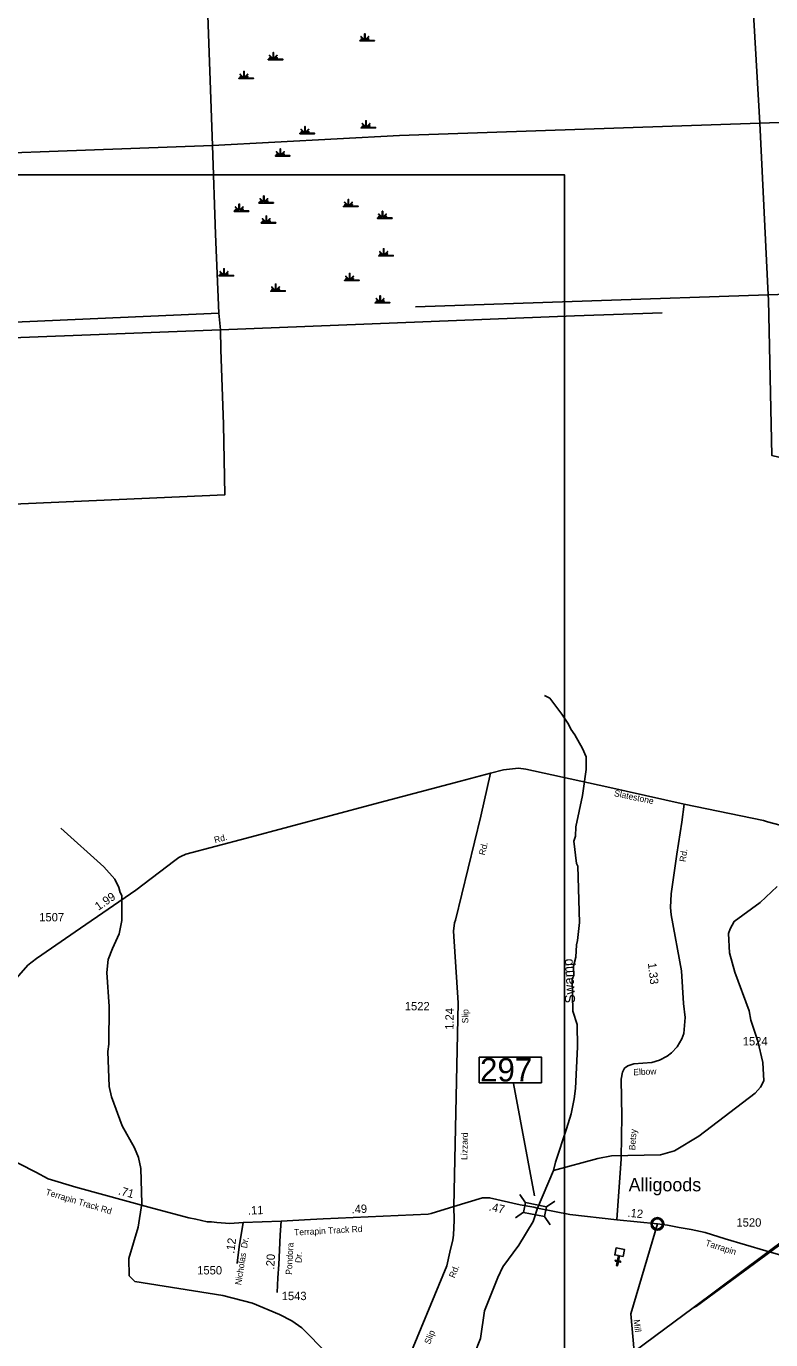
# Model space of a CAD drawing. Extents: x 2532689 to 2764727, y 536648 to 732970.
# Drawn here: x 2601998 to 2613131, y 663175 to 682821 of the extents above; entities that cross this region are included whole.
import ezdxf

# ---------------------------------------------------------------- set-up
doc = ezdxf.new("R2010")
doc.units = 0
for name, color, linetype in [('Exist Civil Demographics Community CELL', 7, 'Continuous'), ('Exist Civil Demographics Community Label', 7, 'Continuous'), ('Exist Cultural Church CELL', 7, 'Continuous'), ('Exist Hydrographic Creek Single Shore', 7, 'Continuous'), ('Exist Hydrographic Swamp CELL', 7, 'Continuous'), ('Exist Hydrographic Swamp Label', 7, 'Continuous'), ('Exist Railroad Mainline', 7, 'Continuous'), ('Exist Railroad Siding', 7, 'Continuous'), ('Exist Road Secondary Mileage Hundredths English Label', 7, 'Continuous'), ('Exist Road Secondary Structure Standard Bridge CELL', 7, 'Continuous'), ('Exist Road Secondary Structure Standard Bridge Number Label', 7, 'Continuous'), ('Exist Road Secondary Type 51 Attributed', 7, 'Continuous'), ('Exist Road Secondary Type 51 Label', 7, 'Continuous'), ('Exist Road Secondary Type 51 Number Label', 7, 'Continuous'), ('Map Preparation Inset Cut Line', 7, 'Continuous')]:
    doc.layers.add(name, color=color, linetype=linetype)

msp = doc.modelspace()

# ---------------------------------------------------------------- linework, layer by layer
at = {"layer": 'Exist Civil Demographics Community CELL'}
msp.add_lwpolyline([(2611359, 664920), (2611360, 664926), (2611361, 664932), (2611364, 664939), (2611367, 664945), (2611371, 664951), (2611374, 664956), (2611378, 664960), (2611383, 664965), (2611388, 664970), (2611394, 664973), (2611399, 664976), (2611404, 664979), (2611409, 664981), (2611415, 664983), (2611419, 664984), (2611424, 664985), (2611428, 664985), (2611435, 664986), (2611439, 664985), (2611445, 664985), (2611450, 664984), (2611455, 664983), (2611460, 664982), (2611465, 664980), (2611471, 664977), (2611478, 664974), (2611483, 664970), (2611488, 664966), (2611491, 664963), (2611495, 664959), (2611499, 664954), (2611502, 664949), (2611505, 664944), (2611508, 664939), (2611510, 664934), (2611511, 664929), (2611513, 664925), (2611514, 664919), (2611514, 664914), (2611515, 664908), (2611514, 664902), (2611514, 664896), (2611513, 664891), (2611511, 664885), (2611509, 664879), (2611507, 664874), (2611504, 664868), (2611501, 664862), (2611497, 664858), (2611493, 664853), (2611488, 664848), (2611483, 664844), (2611478, 664841), (2611473, 664838), (2611467, 664835), (2611459, 664832), (2611453, 664831), (2611447, 664829), (2611442, 664829), (2611438, 664829), (2611432, 664829), (2611428, 664829), (2611422, 664830), (2611417, 664831), (2611412, 664832), (2611407, 664834), (2611402, 664836), (2611398, 664838), (2611391, 664843), (2611386, 664847), (2611381, 664851), (2611377, 664856), (2611373, 664860), (2611370, 664864), (2611366, 664871), (2611365, 664875), (2611363, 664879), (2611360, 664887), (2611359, 664894), (2611358, 664899), (2611358, 664906), (2611358, 664910), (2611358, 664917)], close=True, dxfattribs=at)
for radius in [94.3, 76.7]:
    msp.add_circle((2611436, 664908), radius, dxfattribs=at)
at = {"layer": 'Exist Cultural Church CELL'}
msp.add_lwpolyline([(2610926, 664421), (2610870, 664431), (2610856, 664356), (2610887, 664350), (2610885, 664335), (2610853, 664341), (2610842, 664282), (2610826, 664285), (2610837, 664344), (2610806, 664350), (2610809, 664365), (2610840, 664359), (2610854, 664434), (2610798, 664445), (2610818, 664550), (2610946, 664525)], close=True, dxfattribs=at)
at = {"layer": 'Exist Hydrographic Creek Single Shore'}
for p, q in [((2612967, 681371), (2612816, 684001)), ((2604785, 681037), (2604688, 683718)), ((2613095, 678804), (2612967, 681371)), ((2613095, 678804), (2607819, 678625)), ((2604901, 678280), (2604879, 678529))]:
    msp.add_line(p, q, dxfattribs=at)
for points in [[(2630615, 681410), (2630136, 681998), (2629755, 681907), (2629208, 681763), (2628464, 681854), (2618152, 681548), (2617319, 681521), (2612967, 681371)], [(2612967, 681371), (2607582, 681186), (2604785, 681037)], [(2597947, 680018), (2597988, 680446), (2598016, 680736), (2598040, 680780), (2599347, 680839), (2604785, 681037)], [(2604879, 678529), (2604829, 679712), (2604785, 681037)], [(2604879, 678529), (2600916, 678355), (2597826, 678223), (2597822, 678423), (2597846, 678500), (2597849, 678759), (2597878, 678958), (2597888, 679260), (2597925, 679485), (2597947, 680018)], [(2621464, 678599), (2621435, 678782), (2621433, 678900), (2621390, 678964), (2621288, 679062), (2621204, 679104), (2617914, 678968), (2613095, 678804)], [(2614144, 674324), (2614106, 674555), (2614040, 674888), (2613987, 675069), (2613975, 675220), (2613947, 675353), (2613936, 675478), (2613863, 675800), (2613807, 676083), (2613762, 676255), (2613150, 676400), (2613099, 678729), (2613095, 678804)], [(2604901, 678280), (2610198, 678491), (2611506, 678534)], [(2598524, 675530), (2598515, 675562), (2597695, 676530), (2597697, 676813), (2597721, 676889), (2597739, 677205), (2597751, 677422), (2597786, 677765), (2597790, 677949), (2597815, 677983), (2600096, 678095), (2604901, 678280)], [(2598524, 675530), (2604969, 675814), (2604947, 676864), (2604907, 677988), (2604901, 678280)], [(2609881, 665707), (2609912, 665833), (2610076, 666328), (2610147, 666555), (2610192, 666780), (2610214, 666932), (2610243, 667557), (2610236, 667891), (2610173, 668089), (2610163, 668571), (2610187, 668621), (2610184, 668762), (2610215, 668898), (2610227, 669083), (2610243, 669149), (2610271, 669416), (2610245, 670259), (2610227, 670297), (2610187, 670631), (2610210, 670707), (2610216, 670849), (2610314, 671316), (2610373, 671702), (2610369, 671892), (2610316, 672018), (2610204, 672224), (2610144, 672307), (2610109, 672381), (2610006, 672534), (2609826, 672773), (2609750, 672813)], [(2606496, 662969), (2606121, 663355), (2605969, 663460), (2605784, 663554), (2605380, 663722), (2604936, 663838), (2603623, 664045), (2603538, 664133), (2603533, 664392), (2603673, 664861), (2603724, 665211), (2603713, 665736), (2603675, 665902), (2603615, 666044), (2603432, 666375), (2603274, 666811), (2603236, 666961), (2603218, 667486), (2603233, 667594), (2603236, 668159), (2603202, 668670), (2603223, 668861), (2603285, 669028), (2603389, 669249), (2603427, 669448), (2603428, 669822), (2603402, 669864), (2603383, 669938), (2603323, 670064), (2603160, 670251), (2602514, 670829)], [(2609881, 665707), (2610544, 665888), (2610752, 665926), (2611484, 665942), (2611692, 666003), (2612054, 666218), (2612899, 666863), (2612980, 666955), (2613028, 667049), (2613014, 667324), (2612941, 667640), (2612835, 667954), (2612807, 668094), (2612595, 668673), (2612513, 668962), (2612499, 669253), (2612523, 669320), (2612587, 669431), (2612973, 669713), (2613226, 669953)], [(2607741, 661194), (2607782, 661245), (2607947, 661718), (2608039, 662119), (2608086, 662246), (2608226, 662340), (2608349, 662424), (2608463, 662553), (2608560, 662705), (2608696, 662957), (2608791, 663193), (2608850, 663609), (2609048, 664107), (2609127, 664268), (2609363, 664589), (2609580, 664943), (2609643, 665145), (2609881, 665707)]]:
    msp.add_lwpolyline(points, dxfattribs=at)
at = {"layer": 'Exist Hydrographic Swamp CELL'}
for points in [[(2606987, 682608), (2607039, 682608), (2607041, 682612), (2607003, 682626), (2607006, 682632), (2607044, 682616), (2607045, 682619), (2607001, 682663), (2607006, 682668), (2607051, 682623), (2607058, 682625), (2607058, 682708), (2607065, 682708), (2607065, 682625), (2607071, 682623), (2607117, 682668), (2607122, 682663), (2607077, 682619), (2607079, 682615), (2607120, 682634), (2607123, 682629), (2607082, 682611), (2607083, 682608), (2607204, 682608), (2607204, 682601), (2606987, 682601)], [(2605617, 682327), (2605670, 682327), (2605672, 682330), (2605634, 682345), (2605637, 682350), (2605674, 682335), (2605676, 682338), (2605632, 682382), (2605637, 682387), (2605682, 682342), (2605688, 682344), (2605688, 682427), (2605696, 682427), (2605696, 682344), (2605702, 682342), (2605747, 682387), (2605752, 682382), (2605708, 682338), (2605710, 682334), (2605751, 682353), (2605753, 682348), (2605712, 682330), (2605714, 682327), (2605835, 682327), (2605835, 682320), (2605617, 682320)], [(2605179, 682046), (2605231, 682046), (2605233, 682049), (2605195, 682064), (2605198, 682069), (2605236, 682054), (2605237, 682056), (2605193, 682101), (2605198, 682106), (2605243, 682061), (2605249, 682063), (2605249, 682146), (2605257, 682146), (2605257, 682063), (2605263, 682061), (2605308, 682106), (2605313, 682101), (2605269, 682056), (2605271, 682053), (2605312, 682071), (2605314, 682066), (2605273, 682049), (2605275, 682046), (2605396, 682046), (2605396, 682039), (2605179, 682039)], [(2606091, 681220), (2606144, 681220), (2606146, 681224), (2606108, 681238), (2606111, 681244), (2606148, 681228), (2606150, 681231), (2606106, 681275), (2606111, 681280), (2606156, 681235), (2606162, 681237), (2606162, 681320), (2606170, 681320), (2606170, 681237), (2606176, 681235), (2606221, 681280), (2606226, 681275), (2606182, 681231), (2606184, 681227), (2606225, 681246), (2606227, 681241), (2606186, 681223), (2606188, 681220), (2606309, 681220), (2606309, 681213), (2606091, 681213)], [(2607004, 681308), (2607057, 681308), (2607059, 681311), (2607021, 681326), (2607024, 681331), (2607061, 681316), (2607063, 681319), (2607019, 681363), (2607024, 681368), (2607069, 681323), (2607075, 681325), (2607075, 681408), (2607083, 681408), (2607083, 681325), (2607089, 681323), (2607134, 681368), (2607139, 681363), (2607095, 681319), (2607097, 681315), (2607138, 681334), (2607140, 681329), (2607099, 681311), (2607101, 681308), (2607222, 681308), (2607222, 681301), (2607004, 681301)], [(2605723, 680886), (2605775, 680886), (2605777, 680890), (2605739, 680905), (2605742, 680910), (2605780, 680894), (2605781, 680897), (2605737, 680941), (2605742, 680947), (2605787, 680901), (2605794, 680903), (2605794, 680987), (2605801, 680987), (2605801, 680903), (2605807, 680901), (2605853, 680947), (2605858, 680941), (2605813, 680897), (2605815, 680893), (2605856, 680912), (2605859, 680907), (2605818, 680889), (2605819, 680886), (2605940, 680886), (2605940, 680879), (2605723, 680879)], [(2605108, 680060), (2605161, 680060), (2605163, 680064), (2605125, 680079), (2605128, 680084), (2605165, 680068), (2605167, 680071), (2605123, 680116), (2605128, 680121), (2605173, 680075), (2605179, 680078), (2605179, 680161), (2605187, 680161), (2605186, 680078), (2605193, 680075), (2605238, 680121), (2605243, 680116), (2605199, 680071), (2605201, 680068), (2605242, 680086), (2605244, 680081), (2605203, 680063), (2605205, 680060), (2605326, 680060), (2605326, 680053), (2605108, 680053)], [(2605477, 680183), (2605530, 680183), (2605532, 680187), (2605493, 680202), (2605496, 680207), (2605534, 680191), (2605536, 680194), (2605491, 680239), (2605496, 680244), (2605542, 680198), (2605548, 680201), (2605548, 680284), (2605555, 680284), (2605555, 680201), (2605561, 680198), (2605607, 680244), (2605612, 680239), (2605568, 680194), (2605570, 680191), (2605610, 680209), (2605613, 680204), (2605572, 680186), (2605573, 680183), (2605695, 680183), (2605695, 680176), (2605477, 680176)], [(2606741, 680131), (2606794, 680131), (2606796, 680134), (2606757, 680149), (2606760, 680154), (2606798, 680139), (2606800, 680141), (2606755, 680186), (2606760, 680191), (2606806, 680146), (2606812, 680148), (2606812, 680231), (2606819, 680231), (2606819, 680148), (2606826, 680146), (2606871, 680191), (2606876, 680186), (2606832, 680141), (2606834, 680138), (2606874, 680156), (2606877, 680151), (2606836, 680134), (2606838, 680131), (2606959, 680131), (2606959, 680123), (2606741, 680123)], [(2605512, 679885), (2605565, 679885), (2605567, 679888), (2605529, 679903), (2605531, 679908), (2605569, 679893), (2605571, 679895), (2605526, 679940), (2605531, 679945), (2605577, 679900), (2605583, 679902), (2605583, 679985), (2605590, 679985), (2605590, 679902), (2605597, 679900), (2605642, 679945), (2605647, 679940), (2605603, 679895), (2605605, 679892), (2605646, 679910), (2605648, 679905), (2605607, 679888), (2605609, 679885), (2605730, 679885), (2605730, 679878), (2605512, 679878)], [(2607250, 679955), (2607303, 679955), (2607305, 679959), (2607267, 679973), (2607269, 679979), (2607307, 679963), (2607309, 679966), (2607264, 680010), (2607269, 680015), (2607315, 679970), (2607321, 679972), (2607321, 680055), (2607328, 680055), (2607328, 679972), (2607335, 679970), (2607380, 680015), (2607385, 680010), (2607341, 679966), (2607343, 679962), (2607384, 679981), (2607386, 679976), (2607345, 679958), (2607347, 679955), (2607468, 679955), (2607468, 679948), (2607250, 679948)], [(2607268, 679393), (2607320, 679393), (2607322, 679396), (2607284, 679411), (2607287, 679416), (2607325, 679401), (2607326, 679404), (2607282, 679448), (2607287, 679453), (2607332, 679408), (2607339, 679410), (2607339, 679493), (2607346, 679493), (2607346, 679410), (2607352, 679408), (2607398, 679453), (2607403, 679448), (2607358, 679404), (2607360, 679400), (2607401, 679419), (2607404, 679413), (2607363, 679396), (2607364, 679393), (2607485, 679393), (2607485, 679386), (2607268, 679386)], [(2604880, 679094), (2604933, 679094), (2604935, 679098), (2604896, 679113), (2604899, 679118), (2604937, 679102), (2604939, 679105), (2604894, 679149), (2604899, 679155), (2604945, 679109), (2604951, 679111), (2604951, 679195), (2604958, 679195), (2604958, 679111), (2604965, 679109), (2605010, 679155), (2605015, 679149), (2604971, 679105), (2604973, 679101), (2605013, 679120), (2605016, 679115), (2604975, 679097), (2604977, 679094), (2605098, 679094), (2605098, 679087), (2604880, 679087)], [(2605653, 678866), (2605705, 678866), (2605707, 678869), (2605669, 678884), (2605672, 678889), (2605710, 678874), (2605711, 678876), (2605667, 678921), (2605672, 678926), (2605717, 678881), (2605724, 678883), (2605724, 678966), (2605731, 678966), (2605731, 678883), (2605737, 678881), (2605782, 678926), (2605787, 678921), (2605743, 678876), (2605745, 678873), (2605786, 678891), (2605788, 678886), (2605747, 678869), (2605749, 678866), (2605870, 678866), (2605870, 678858), (2605653, 678858)], [(2606759, 679024), (2606811, 679024), (2606813, 679027), (2606775, 679042), (2606778, 679047), (2606816, 679032), (2606817, 679035), (2606773, 679079), (2606778, 679084), (2606823, 679039), (2606830, 679041), (2606830, 679124), (2606837, 679124), (2606837, 679041), (2606843, 679039), (2606888, 679084), (2606894, 679079), (2606849, 679035), (2606851, 679031), (2606892, 679050), (2606894, 679045), (2606853, 679027), (2606855, 679024), (2606976, 679024), (2606976, 679017), (2606759, 679017)], [(2607215, 678690), (2607268, 678690), (2607270, 678694), (2607231, 678708), (2607234, 678714), (2607272, 678698), (2607274, 678701), (2607229, 678745), (2607234, 678750), (2607280, 678705), (2607286, 678707), (2607286, 678790), (2607293, 678790), (2607293, 678707), (2607300, 678705), (2607345, 678750), (2607350, 678745), (2607306, 678701), (2607308, 678697), (2607348, 678716), (2607351, 678711), (2607310, 678693), (2607312, 678690), (2607433, 678690), (2607433, 678683), (2607215, 678683)]]:
    msp.add_lwpolyline(points, close=True, dxfattribs=at)
at = {"layer": 'Exist Railroad Mainline'}
for points in [[(2615924, 666577), (2613743, 664974), (2611971, 663653)], [(2611971, 663653), (2609636, 661922), (2607430, 660280), (2603071, 657057)]]:
    msp.add_lwpolyline(points, dxfattribs=at)
at = {"layer": 'Exist Railroad Siding'}
msp.add_lwpolyline([(2615924, 666577), (2615870, 666508), (2612022, 663678), (2611971, 663653)], dxfattribs=at)
at = {"layer": 'Exist Road Secondary Structure Standard Bridge CELL'}
for p, q in [((2609463, 665225), (2609381, 665348)), ((2609902, 665246), (2609779, 665164)), ((2609434, 665081), (2609312, 664999)), ((2609831, 664894), (2609750, 665017))]:
    msp.add_line(p, q, dxfattribs=at)
msp.add_lwpolyline([(2609750, 665017), (2609434, 665080), (2609463, 665228), (2609779, 665164)], close=True, dxfattribs=at)
at = {"layer": 'Exist Road Secondary Structure Standard Bridge Number Label'}
msp.add_line((2609597, 665328), (2609283, 667007), dxfattribs=at)
msp.add_lwpolyline([(2608772, 667403), (2609701, 667403), (2609701, 667019), (2608772, 667019)], close=True, dxfattribs=at)
at = {"layer": 'Exist Road Secondary Type 51 Attributed'}
for p, q in [((2605240, 664927), (2605810, 664948)), ((2610828, 664969), (2611436, 664908))]:
    msp.add_line(p, q, dxfattribs=at)
for points in [[(2611837, 671184), (2610682, 671443), (2609468, 671710), (2609358, 671725), (2609136, 671699), (2608938, 671648)], [(2608938, 671648), (2608494, 671531), (2607193, 671184), (2605291, 670676), (2604386, 670436), (2604309, 670404), (2604281, 670390), (2604218, 670344), (2603637, 669898), (2602809, 669331), (2602150, 668877), (2602022, 668778), (2601784, 668505), (2601723, 668442), (2599962, 667354), (2599623, 667119)], [(2608938, 671648), (2608795, 671005), (2608417, 669450), (2608402, 669413), (2608389, 669285), (2608457, 668212), (2608390, 665166)], [(2610828, 664969), (2610893, 665883), (2610899, 666222), (2610906, 666510), (2610894, 667072), (2610917, 667178), (2610945, 667235), (2610996, 667273), (2611083, 667302), (2611354, 667323), (2611470, 667356), (2611582, 667419), (2611649, 667467), (2611734, 667557), (2611801, 667677), (2611830, 667757), (2611853, 667996), (2611826, 668204), (2611798, 668691), (2611641, 669533), (2611630, 669638), (2611640, 669845), (2611727, 670440), (2611803, 670918), (2611837, 671184)], [(2615173, 670350), (2614824, 670442), (2613989, 670682), (2613880, 670713), (2613081, 670923), (2613025, 670944), (2611837, 671184)], [(2601654, 665932), (2602139, 665682), (2602323, 665584), (2602740, 665459), (2603888, 665145), (2604427, 665000), (2604532, 664980), (2604703, 664941), (2604767, 664939), (2604847, 664927), (2605043, 664914), (2605240, 664927)], [(2608390, 665166), (2608822, 665299), (2608926, 665300), (2609386, 665195), (2609591, 665157), (2609643, 665145)], [(2608390, 665166), (2608397, 664963), (2608389, 664738), (2608377, 664668), (2608331, 664483), (2608287, 664282), (2607663, 662777), (2607486, 662303), (2607114, 661417), (2607068, 661356), (2605751, 660311), (2604902, 659783), (2604620, 659619), (2604501, 659539), (2604316, 659389), (2603007, 658191), (2602941, 658116), (2602698, 657743), (2602474, 657372), (2602418, 657285), (2602357, 657224), (2602201, 657118)], [(2605810, 664948), (2606248, 664972), (2606440, 664984), (2608007, 665056), (2608055, 665065), (2608390, 665166)], [(2609643, 665145), (2610129, 665048), (2610828, 664969)], [(2605240, 664927), (2605221, 664802), (2605188, 664599), (2605152, 664328), (2605150, 664317)], [(2605810, 664948), (2605796, 664745), (2605786, 664514), (2605773, 664303), (2605762, 664103), (2605751, 663882)], [(2611436, 664908), (2611040, 663565), (2611090, 663000)], [(2611436, 664908), (2611589, 664889), (2611761, 664856), (2611944, 664822), (2612149, 664781), (2612449, 664685), (2613060, 664507)], [(2613060, 664507), (2614252, 664160), (2615329, 663839), (2615860, 663714), (2616061, 663674), (2616985, 663599), (2617303, 663574), (2617965, 663477), (2618067, 663458)]]:
    msp.add_lwpolyline(points, dxfattribs=at)
at = {"layer": 'Map Preparation Inset Cut Line'}
msp.add_lwpolyline([(2549571, 680600), (2610045, 680600), (2610045, 636352), (2549571, 636352)], close=True, dxfattribs=at)

# ---------------------------------------------------------------- texts
at = {"layer": 'Exist Civil Demographics Community Label'}
msp.add_text('Alligoods', height=200, dxfattribs=at).set_placement((2611006, 665395))
at = {"layer": 'Exist Hydrographic Swamp Label'}
msp.add_text('Swamp', height=150, rotation=93.6338, dxfattribs=at).set_placement((2610209, 668212))
at = {"layer": 'Exist Road Secondary Mileage Hundredths English Label'}
for s, rotation, p in [('1.99', 34.4092, (2603077, 669590)), ('1.33', 276.5629, (2611294, 668807)), ('1.24', 88.7443, (2608386, 667810)), ('.71', 344.6971, (2603366, 665352)), ('.49', 2.6537, (2606865, 665064)), ('.47', 347.2096, (2608909, 665111)), ('.11', 2.1813, (2605315, 665046)), ('.12', 354.2255, (2610985, 665016)), ('.12', 82.4021, (2605107, 664459)), ('.20', 86.4267, (2605705, 664223))]:
    msp.add_text(s, height=125, rotation=rotation, dxfattribs=at).set_placement(p)
at = {"layer": 'Exist Road Secondary Structure Standard Bridge Number Label'}
msp.add_text('297', height=350, dxfattribs=at).set_placement((2608784, 667038))
at = {"layer": 'Exist Road Secondary Type 51 Label'}
for s, rotation, p in [('Slatestone', 348.2299, (2610783, 671307)), ('Rd.', 14.8995, (2604821, 670602)), ('Rd.', 76.3573, (2608856, 670415)), ('Rd.', 81.3434, (2611858, 670317)), ('Slip', 88.7443, (2608607, 667907)), ('Elbow', 2.4338, (2611078, 667130)), ('Lizzard', 88.7443, (2608593, 665864)), ('Betsy', 86.0636, (2611104, 666007)), ('Terrapin Track Rd', 343.2551, (2602280, 665344)), ('Terrapin Track Rd', 3.0512, (2606006, 664733)), ('Nicholas  Dr.', 80.9179, (2605211, 663988)), ('Pondora', 87.0555, (2605970, 664145)), ('Tarrapin', 342.2788, (2612147, 664584)), ('Dr.', 87.4578, (2606115, 664322)), ('Rd.', 67.9705, (2608403, 664090)), ('Mill', 277.465, (2611078, 663472)), ('Slip', 67.9705, (2608034, 663099))]:
    msp.add_text(s, height=95, rotation=rotation, dxfattribs=at).set_placement(p)
at = {"layer": 'Exist Road Secondary Type 51 Number Label'}
for s, p in [('1507', (2602192, 669433)), ('1522', (2607659, 668102)), ('1524', (2612713, 667577)), ('1520', (2612619, 664867)), ('1550', (2604554, 664152)), ('1543', (2605818, 663768))]:
    msp.add_text(s, height=125, dxfattribs=at).set_placement(p)

doc.saveas('drawing.dxf')
